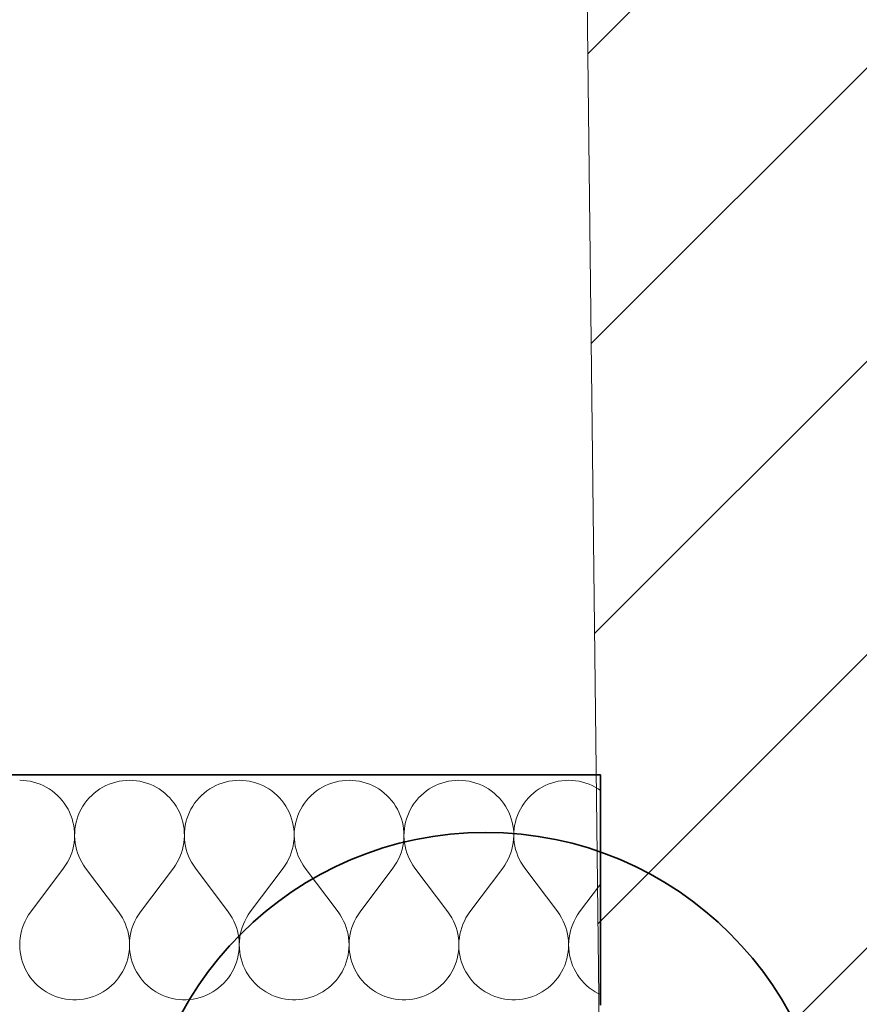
# Model space of a CAD drawing. Header units: millimetres. Extents: x 42175 to 97175, y 10092 to 468192.
# Tile 291 of 451: x 83363 to 84091, y 232180 to 233034. Entities that reach past the tile are written whole.
import ezdxf

# ---------------------------------------------------------------- set-up
doc = ezdxf.new("R2010")
doc.units = ezdxf.units.MM
doc.layers.add('- A - ocieplenie', color=8, linetype='Continuous')
doc.layers.add('Konstrukcja - Siatka mod', color=8, linetype='Continuous')

# ---------------------------------------------------------------- blocks, each defined once
blk = doc.blocks.new('*X19')
at = {"layer": '- A - ocieplenie', "linetype": 'Continuous', "lineweight": 13, "ltscale": 100}
for p, q in [((50523.41, 244905.61), (50520.4, 244905.71)), ((50526.41, 244905.33), (50523.41, 244905.61)), ((50529.38, 244904.85), (50526.41, 244905.33)), ((50532.32, 244904.19), (50529.38, 244904.85)), ((50606.66, 244904.85), (50603.72, 244904.19)), ((50609.63, 244905.33), (50606.66, 244904.85)), ((50612.63, 244905.61), (50609.63, 244905.33)), ((50615.64, 244905.71), (50612.63, 244905.61)), ((50618.65, 244905.61), (50615.64, 244905.71)), ((50621.65, 244905.33), (50618.65, 244905.61)), ((50624.62, 244904.85), (50621.65, 244905.33)), ((50627.56, 244904.19), (50624.62, 244904.85)), ((50701.89, 244904.85), (50698.95, 244904.19)), ((50704.87, 244905.33), (50701.89, 244904.85)), ((50707.87, 244905.61), (50704.87, 244905.33)), ((50710.88, 244905.71), (50707.87, 244905.61)), ((50713.89, 244905.61), (50710.88, 244905.71)), ((50716.89, 244905.33), (50713.89, 244905.61)), ((50719.86, 244904.85), (50716.89, 244905.33)), ((50722.8, 244904.19), (50719.86, 244904.85)), ((50797.13, 244904.85), (50794.19, 244904.19)), ((50800.11, 244905.33), (50797.13, 244904.85)), ((50803.1, 244905.61), (50800.11, 244905.33)), ((50806.12, 244905.71), (50803.1, 244905.61)), ((50809.13, 244905.61), (50806.12, 244905.71)), ((50812.12, 244905.33), (50809.13, 244905.61)), ((50815.1, 244904.85), (50812.12, 244905.33)), ((50818.04, 244904.19), (50815.1, 244904.85)), ((50892.37, 244904.85), (50889.43, 244904.19)), ((50895.34, 244905.33), (50892.37, 244904.85)), ((50898.34, 244905.61), (50895.34, 244905.33)), ((50901.35, 244905.71), (50898.34, 244905.61)), ((50904.36, 244905.61), (50901.35, 244905.71)), ((50907.36, 244905.33), (50904.36, 244905.61)), ((50910.34, 244904.85), (50907.36, 244905.33)), ((50913.28, 244904.19), (50910.34, 244904.85)), ((50987.61, 244904.85), (50984.67, 244904.19)), ((50990.58, 244905.33), (50987.61, 244904.85)), ((50993.58, 244905.61), (50990.58, 244905.33)), ((50996.59, 244905.71), (50993.58, 244905.61)), ((50999.6, 244905.61), (50996.59, 244905.71)), ((51002.6, 244905.33), (50999.6, 244905.61)), ((51005.58, 244904.85), (51002.6, 244905.33)), ((51008.51, 244904.19), (51005.58, 244904.85)), ((50535.21, 244903.34), (50532.32, 244904.19)), ((50538.05, 244902.32), (50535.21, 244903.34)), ((50540.81, 244901.11), (50538.05, 244902.32)), ((50543.49, 244899.74), (50540.81, 244901.11)), ((50546.07, 244898.19), (50543.49, 244899.74)), ((50548.56, 244896.49), (50546.07, 244898.19)), ((50550.93, 244894.63), (50548.56, 244896.49)), ((50587.48, 244896.49), (50585.11, 244894.63)), ((50589.97, 244898.19), (50587.48, 244896.49)), ((50592.55, 244899.74), (50589.97, 244898.19)), ((50595.23, 244901.11), (50592.55, 244899.74)), ((50597.99, 244902.32), (50595.23, 244901.11)), ((50600.83, 244903.34), (50597.99, 244902.32)), ((50603.72, 244904.19), (50600.83, 244903.34)), ((50630.45, 244903.34), (50627.56, 244904.19)), ((50633.28, 244902.32), (50630.45, 244903.34)), ((50636.04, 244901.11), (50633.28, 244902.32)), ((50638.72, 244899.74), (50636.04, 244901.11)), ((50641.31, 244898.19), (50638.72, 244899.74)), ((50643.8, 244896.49), (50641.31, 244898.19)), ((50646.17, 244894.63), (50643.8, 244896.49)), ((50682.72, 244896.49), (50680.35, 244894.63)), ((50685.2, 244898.19), (50682.72, 244896.49)), ((50687.79, 244899.74), (50685.2, 244898.19)), ((50690.47, 244901.11), (50687.79, 244899.74)), ((50693.23, 244902.32), (50690.47, 244901.11)), ((50696.06, 244903.34), (50693.23, 244902.32)), ((50698.95, 244904.19), (50696.06, 244903.34)), ((50725.69, 244903.34), (50722.8, 244904.19)), ((50728.52, 244902.32), (50725.69, 244903.34)), ((50731.28, 244901.11), (50728.52, 244902.32)), ((50733.96, 244899.74), (50731.28, 244901.11)), ((50736.55, 244898.19), (50733.96, 244899.74)), ((50739.03, 244896.49), (50736.55, 244898.19)), ((50741.41, 244894.63), (50739.03, 244896.49)), ((50777.96, 244896.49), (50775.59, 244894.63)), ((50780.44, 244898.19), (50777.96, 244896.49)), ((50783.03, 244899.74), (50780.44, 244898.19)), ((50785.71, 244901.11), (50783.03, 244899.74)), ((50788.47, 244902.32), (50785.71, 244901.11)), ((50791.3, 244903.34), (50788.47, 244902.32)), ((50794.19, 244904.19), (50791.3, 244903.34)), ((50820.93, 244903.34), (50818.04, 244904.19)), ((50823.76, 244902.32), (50820.93, 244903.34)), ((50826.52, 244901.11), (50823.76, 244902.32)), ((50829.2, 244899.74), (50826.52, 244901.11)), ((50831.79, 244898.19), (50829.2, 244899.74)), ((50834.27, 244896.49), (50831.79, 244898.19)), ((50836.64, 244894.63), (50834.27, 244896.49)), ((50873.2, 244896.49), (50870.82, 244894.63)), ((50875.68, 244898.19), (50873.2, 244896.49)), ((50878.27, 244899.74), (50875.68, 244898.19)), ((50880.95, 244901.11), (50878.27, 244899.74)), ((50883.71, 244902.32), (50880.95, 244901.11)), ((50886.54, 244903.34), (50883.71, 244902.32)), ((50889.43, 244904.19), (50886.54, 244903.34)), ((50916.17, 244903.34), (50913.28, 244904.19)), ((50919, 244902.32), (50916.17, 244903.34)), ((50921.76, 244901.11), (50919, 244902.32)), ((50924.44, 244899.74), (50921.76, 244901.11)), ((50927.03, 244898.19), (50924.44, 244899.74)), ((50929.51, 244896.49), (50927.03, 244898.19)), ((50931.88, 244894.63), (50929.51, 244896.49)), ((50968.43, 244896.49), (50966.06, 244894.63)), ((50970.92, 244898.19), (50968.43, 244896.49)), ((50973.51, 244899.74), (50970.92, 244898.19)), ((50976.19, 244901.11), (50973.51, 244899.74)), ((50978.95, 244902.32), (50976.19, 244901.11)), ((50981.78, 244903.34), (50978.95, 244902.32)), ((50984.67, 244904.19), (50981.78, 244903.34)), ((51011.4, 244903.34), (51008.51, 244904.19)), ((51014.24, 244902.32), (51011.4, 244903.34)), ((51017, 244901.11), (51014.24, 244902.32)), ((51019.68, 244899.74), (51017, 244901.11)), ((51022.26, 244898.19), (51019.68, 244899.74)), ((51024.16, 244896.89), (51022.26, 244898.19)), ((50553.18, 244892.63), (50550.93, 244894.63)), ((50555.3, 244890.49), (50553.18, 244892.63)), ((50557.28, 244888.22), (50555.3, 244890.49)), ((50559.11, 244885.83), (50557.28, 244888.22)), ((50578.76, 244888.22), (50576.93, 244885.83)), ((50580.74, 244890.49), (50578.76, 244888.22)), ((50582.86, 244892.63), (50580.74, 244890.49)), ((50585.11, 244894.63), (50582.86, 244892.63)), ((50648.42, 244892.63), (50646.17, 244894.63)), ((50650.53, 244890.49), (50648.42, 244892.63)), ((50652.51, 244888.22), (50650.53, 244890.49)), ((50654.34, 244885.83), (50652.51, 244888.22)), ((50674, 244888.22), (50672.17, 244885.83)), ((50675.98, 244890.49), (50674, 244888.22)), ((50678.1, 244892.63), (50675.98, 244890.49)), ((50680.35, 244894.63), (50678.1, 244892.63)), ((50743.65, 244892.63), (50741.41, 244894.63)), ((50745.77, 244890.49), (50743.65, 244892.63)), ((50747.75, 244888.22), (50745.77, 244890.49)), ((50749.58, 244885.83), (50747.75, 244888.22)), ((50769.24, 244888.22), (50767.41, 244885.83)), ((50771.22, 244890.49), (50769.24, 244888.22)), ((50773.34, 244892.63), (50771.22, 244890.49)), ((50775.59, 244894.63), (50773.34, 244892.63)), ((50838.89, 244892.63), (50836.64, 244894.63)), ((50841.01, 244890.49), (50838.89, 244892.63)), ((50842.99, 244888.22), (50841.01, 244890.49)), ((50844.82, 244885.83), (50842.99, 244888.22)), ((50864.48, 244888.22), (50862.65, 244885.83)), ((50866.46, 244890.49), (50864.48, 244888.22)), ((50868.58, 244892.63), (50866.46, 244890.49)), ((50870.82, 244894.63), (50868.58, 244892.63)), ((50934.13, 244892.63), (50931.88, 244894.63)), ((50936.25, 244890.49), (50934.13, 244892.63)), ((50938.23, 244888.22), (50936.25, 244890.49)), ((50940.06, 244885.83), (50938.23, 244888.22)), ((50959.72, 244888.22), (50957.89, 244885.83)), ((50961.7, 244890.49), (50959.72, 244888.22)), ((50963.81, 244892.63), (50961.7, 244890.49)), ((50966.06, 244894.63), (50963.81, 244892.63)), ((50560.78, 244883.32), (50559.11, 244885.83)), ((50562.3, 244880.72), (50560.78, 244883.32)), ((50563.64, 244878.03), (50562.3, 244880.72)), ((50573.74, 244880.72), (50572.39, 244878.03)), ((50575.26, 244883.32), (50573.74, 244880.72)), ((50576.93, 244885.83), (50575.26, 244883.32)), ((50656.02, 244883.32), (50654.34, 244885.83)), ((50657.54, 244880.72), (50656.02, 244883.32)), ((50658.88, 244878.03), (50657.54, 244880.72)), ((50668.98, 244880.72), (50667.63, 244878.03)), ((50670.49, 244883.32), (50668.98, 244880.72)), ((50672.17, 244885.83), (50670.49, 244883.32)), ((50751.26, 244883.32), (50749.58, 244885.83)), ((50752.77, 244880.72), (50751.26, 244883.32)), ((50754.12, 244878.03), (50752.77, 244880.72)), ((50764.22, 244880.72), (50762.87, 244878.03)), ((50765.73, 244883.32), (50764.22, 244880.72)), ((50767.41, 244885.83), (50765.73, 244883.32)), ((50846.5, 244883.32), (50844.82, 244885.83)), ((50848.01, 244880.72), (50846.5, 244883.32)), ((50849.36, 244878.03), (50848.01, 244880.72)), ((50859.46, 244880.72), (50858.11, 244878.03)), ((50860.97, 244883.32), (50859.46, 244880.72)), ((50862.65, 244885.83), (50860.97, 244883.32)), ((50941.74, 244883.32), (50940.06, 244885.83)), ((50943.25, 244880.72), (50941.74, 244883.32)), ((50944.6, 244878.03), (50943.25, 244880.72)), ((50954.69, 244880.72), (50953.35, 244878.03)), ((50956.21, 244883.32), (50954.69, 244880.72)), ((50957.89, 244885.83), (50956.21, 244883.32)), ((50564.82, 244875.25), (50563.64, 244878.03)), ((50565.82, 244872.41), (50564.82, 244875.25)), ((50566.63, 244869.51), (50565.82, 244872.41)), ((50570.22, 244872.41), (50569.41, 244869.51)), ((50571.22, 244875.25), (50570.22, 244872.41)), ((50572.39, 244878.03), (50571.22, 244875.25)), ((50660.06, 244875.25), (50658.88, 244878.03)), ((50661.05, 244872.41), (50660.06, 244875.25)), ((50661.87, 244869.51), (50661.05, 244872.41)), ((50665.46, 244872.41), (50664.65, 244869.51)), ((50666.46, 244875.25), (50665.46, 244872.41)), ((50667.63, 244878.03), (50666.46, 244875.25)), ((50755.3, 244875.25), (50754.12, 244878.03)), ((50756.29, 244872.41), (50755.3, 244875.25)), ((50757.11, 244869.51), (50756.29, 244872.41)), ((50760.7, 244872.41), (50759.89, 244869.51)), ((50761.7, 244875.25), (50760.7, 244872.41)), ((50762.87, 244878.03), (50761.7, 244875.25)), ((50850.53, 244875.25), (50849.36, 244878.03)), ((50851.53, 244872.41), (50850.53, 244875.25)), ((50852.34, 244869.51), (50851.53, 244872.41)), ((50855.94, 244872.41), (50855.12, 244869.51)), ((50856.94, 244875.25), (50855.94, 244872.41)), ((50858.11, 244878.03), (50856.94, 244875.25)), ((50945.77, 244875.25), (50944.6, 244878.03)), ((50946.77, 244872.41), (50945.77, 244875.25)), ((50947.58, 244869.51), (50946.77, 244872.41)), ((50951.18, 244872.41), (50950.36, 244869.51)), ((50952.17, 244875.25), (50951.18, 244872.41)), ((50953.35, 244878.03), (50952.17, 244875.25)), ((50567.26, 244866.56), (50566.63, 244869.51)), ((50567.7, 244863.58), (50567.26, 244866.56)), ((50567.95, 244860.58), (50567.7, 244863.58)), ((50568.34, 244863.58), (50568.09, 244860.58)), ((50568.78, 244866.56), (50568.34, 244863.58)), ((50569.41, 244869.51), (50568.78, 244866.56)), ((50662.5, 244866.56), (50661.87, 244869.51)), ((50662.94, 244863.58), (50662.5, 244866.56)), ((50663.19, 244860.58), (50662.94, 244863.58)), ((50663.58, 244863.58), (50663.32, 244860.58)), ((50664.02, 244866.56), (50663.58, 244863.58)), ((50664.65, 244869.51), (50664.02, 244866.56)), ((50757.74, 244866.56), (50757.11, 244869.51)), ((50758.18, 244863.58), (50757.74, 244866.56)), ((50758.43, 244860.58), (50758.18, 244863.58)), ((50758.81, 244863.58), (50758.56, 244860.58)), ((50759.26, 244866.56), (50758.81, 244863.58)), ((50759.89, 244869.51), (50759.26, 244866.56)), ((50852.97, 244866.56), (50852.34, 244869.51)), ((50853.42, 244863.58), (50852.97, 244866.56)), ((50853.67, 244860.58), (50853.42, 244863.58)), ((50854.05, 244863.58), (50853.8, 244860.58)), ((50854.49, 244866.56), (50854.05, 244863.58)), ((50855.12, 244869.51), (50854.49, 244866.56)), ((50948.21, 244866.56), (50947.58, 244869.51)), ((50948.65, 244863.58), (50948.21, 244866.56)), ((50948.91, 244860.58), (50948.65, 244863.58)), ((50949.29, 244863.58), (50949.04, 244860.58)), ((50949.73, 244866.56), (50949.29, 244863.58)), ((50950.36, 244869.51), (50949.73, 244866.56)), ((50567.57, 244851.57), (50567.89, 244854.56)), ((50567.89, 244854.56), (50568.02, 244857.57)), ((50568.02, 244857.57), (50567.95, 244860.58)), ((50568.09, 244860.58), (50568.02, 244857.57)), ((50568.02, 244857.57), (50568.15, 244854.56)), ((50568.15, 244854.56), (50568.47, 244851.57)), ((50662.81, 244851.57), (50663.13, 244854.56)), ((50663.13, 244854.56), (50663.26, 244857.57)), ((50663.26, 244857.57), (50663.19, 244860.58)), ((50663.32, 244860.58), (50663.26, 244857.57)), ((50663.26, 244857.57), (50663.39, 244854.56)), ((50663.39, 244854.56), (50663.71, 244851.57)), ((50758.05, 244851.57), (50758.37, 244854.56)), ((50758.37, 244854.56), (50758.49, 244857.57)), ((50758.49, 244857.57), (50758.43, 244860.58)), ((50758.56, 244860.58), (50758.5, 244857.57)), ((50758.5, 244857.57), (50758.63, 244854.56)), ((50758.63, 244854.56), (50758.94, 244851.57)), ((50853.29, 244851.57), (50853.6, 244854.56)), ((50853.6, 244854.56), (50853.73, 244857.57)), ((50853.73, 244857.57), (50853.67, 244860.58)), ((50853.8, 244860.58), (50853.74, 244857.57)), ((50853.74, 244857.57), (50853.86, 244854.56)), ((50853.86, 244854.56), (50854.18, 244851.57)), ((50948.52, 244851.57), (50948.84, 244854.56)), ((50948.84, 244854.56), (50948.97, 244857.57)), ((50948.97, 244857.57), (50948.91, 244860.58)), ((50949.04, 244860.58), (50948.98, 244857.57)), ((50948.98, 244857.57), (50949.1, 244854.56)), ((50949.1, 244854.56), (50949.42, 244851.57)), ((50565.49, 244842.78), (50566.37, 244845.67)), ((50566.37, 244845.67), (50567.06, 244848.6)), ((50567.06, 244848.6), (50567.57, 244851.57)), ((50568.47, 244851.57), (50568.98, 244848.6)), ((50568.98, 244848.6), (50569.67, 244845.67)), ((50569.67, 244845.67), (50570.55, 244842.78)), ((50660.73, 244842.78), (50661.61, 244845.67)), ((50661.61, 244845.67), (50662.3, 244848.6)), ((50662.3, 244848.6), (50662.81, 244851.57)), ((50663.71, 244851.57), (50664.21, 244848.6)), ((50664.21, 244848.6), (50664.91, 244845.67)), ((50664.91, 244845.67), (50665.78, 244842.78)), ((50755.97, 244842.78), (50756.85, 244845.67)), ((50756.85, 244845.67), (50757.54, 244848.6)), ((50757.54, 244848.6), (50758.05, 244851.57)), ((50758.94, 244851.57), (50759.45, 244848.6)), ((50759.45, 244848.6), (50760.14, 244845.67)), ((50760.14, 244845.67), (50761.02, 244842.78)), ((50851.21, 244842.78), (50852.09, 244845.67)), ((50852.09, 244845.67), (50852.78, 244848.6)), ((50852.78, 244848.6), (50853.29, 244851.57)), ((50854.18, 244851.57), (50854.69, 244848.6)), ((50854.69, 244848.6), (50855.38, 244845.67)), ((50855.38, 244845.67), (50856.26, 244842.78)), ((50946.45, 244842.78), (50947.32, 244845.67)), ((50947.32, 244845.67), (50948.02, 244848.6)), ((50948.02, 244848.6), (50948.52, 244851.57)), ((50949.42, 244851.57), (50949.93, 244848.6)), ((50949.93, 244848.6), (50950.62, 244845.67)), ((50950.62, 244845.67), (50951.5, 244842.78)), ((50561.8, 244834.55), (50563.2, 244837.22)), ((50563.2, 244837.22), (50564.44, 244839.96)), ((50564.44, 244839.96), (50565.49, 244842.78)), ((50570.55, 244842.78), (50571.6, 244839.96)), ((50571.6, 244839.96), (50572.84, 244837.22)), ((50572.84, 244837.22), (50574.24, 244834.55)), ((50657.04, 244834.55), (50658.44, 244837.22)), ((50658.44, 244837.22), (50659.67, 244839.96)), ((50659.67, 244839.96), (50660.73, 244842.78)), ((50665.78, 244842.78), (50666.84, 244839.96)), ((50666.84, 244839.96), (50668.08, 244837.22)), ((50668.08, 244837.22), (50669.48, 244834.55)), ((50752.27, 244834.55), (50753.68, 244837.22)), ((50753.68, 244837.22), (50754.91, 244839.96)), ((50754.91, 244839.96), (50755.97, 244842.78)), ((50761.02, 244842.78), (50762.08, 244839.96)), ((50762.08, 244839.96), (50763.31, 244837.22)), ((50763.31, 244837.22), (50764.72, 244834.55)), ((50847.51, 244834.55), (50848.92, 244837.22)), ((50848.92, 244837.22), (50850.15, 244839.96)), ((50850.15, 244839.96), (50851.21, 244842.78)), ((50856.26, 244842.78), (50857.32, 244839.96)), ((50857.32, 244839.96), (50858.55, 244837.22)), ((50858.55, 244837.22), (50859.96, 244834.55)), ((50942.75, 244834.55), (50944.15, 244837.22)), ((50944.15, 244837.22), (50945.39, 244839.96)), ((50945.39, 244839.96), (50946.45, 244842.78)), ((50951.5, 244842.78), (50952.56, 244839.96)), ((50952.56, 244839.96), (50953.79, 244837.22)), ((50953.79, 244837.22), (50955.2, 244834.55)), ((50529.92, 244791.42), (50558.5, 244829.52)), ((50558.5, 244829.52), (50560.23, 244831.98)), ((50560.23, 244831.98), (50561.8, 244834.55)), ((50574.24, 244834.55), (50575.81, 244831.98)), ((50575.81, 244831.98), (50577.54, 244829.52)), ((50606.12, 244791.42), (50577.54, 244829.52)), ((50625.16, 244791.42), (50653.73, 244829.52)), ((50653.73, 244829.52), (50655.46, 244831.98)), ((50655.46, 244831.98), (50657.04, 244834.55)), ((50669.48, 244834.55), (50671.05, 244831.98)), ((50671.05, 244831.98), (50672.78, 244829.52)), ((50701.35, 244791.42), (50672.78, 244829.52)), ((50720.4, 244791.42), (50748.97, 244829.52)), ((50748.97, 244829.52), (50750.7, 244831.98)), ((50750.7, 244831.98), (50752.27, 244834.55)), ((50764.72, 244834.55), (50766.29, 244831.98)), ((50766.29, 244831.98), (50768.02, 244829.52)), ((50796.59, 244791.42), (50768.02, 244829.52)), ((50815.64, 244791.42), (50844.21, 244829.52)), ((50844.21, 244829.52), (50845.94, 244831.98)), ((50845.94, 244831.98), (50847.51, 244834.55)), ((50859.96, 244834.55), (50861.53, 244831.98)), ((50861.53, 244831.98), (50863.26, 244829.52)), ((50891.83, 244791.42), (50863.26, 244829.52)), ((50910.88, 244791.42), (50939.45, 244829.52)), ((50939.45, 244829.52), (50941.18, 244831.98)), ((50941.18, 244831.98), (50942.75, 244834.55)), ((50955.2, 244834.55), (50956.77, 244831.98)), ((50956.77, 244831.98), (50958.5, 244829.52)), ((50987.07, 244791.42), (50958.5, 244829.52)), ((51006.12, 244791.42), (51024.16, 244815.48)), ((50526.58, 244786.31), (50525.16, 244783.6)), ((50528.17, 244788.92), (50526.58, 244786.31)), ((50529.92, 244791.42), (50528.17, 244788.92)), ((50607.87, 244788.92), (50606.12, 244791.42)), ((50609.46, 244786.31), (50607.87, 244788.92)), ((50610.88, 244783.6), (50609.46, 244786.31)), ((50621.82, 244786.31), (50620.4, 244783.6)), ((50623.41, 244788.92), (50621.82, 244786.31)), ((50625.16, 244791.42), (50623.41, 244788.92)), ((50703.11, 244788.92), (50701.35, 244791.42)), ((50704.7, 244786.31), (50703.11, 244788.92)), ((50706.12, 244783.6), (50704.7, 244786.31)), ((50717.06, 244786.31), (50715.64, 244783.6)), ((50718.65, 244788.92), (50717.06, 244786.31)), ((50720.4, 244791.42), (50718.65, 244788.92)), ((50798.35, 244788.92), (50796.59, 244791.42)), ((50799.94, 244786.31), (50798.35, 244788.92)), ((50801.35, 244783.6), (50799.94, 244786.31)), ((50812.29, 244786.31), (50810.88, 244783.6)), ((50813.88, 244788.92), (50812.29, 244786.31)), ((50815.64, 244791.42), (50813.88, 244788.92)), ((50893.58, 244788.92), (50891.83, 244791.42)), ((50895.17, 244786.31), (50893.58, 244788.92)), ((50896.59, 244783.6), (50895.17, 244786.31)), ((50907.53, 244786.31), (50906.11, 244783.6)), ((50909.12, 244788.92), (50907.53, 244786.31)), ((50910.88, 244791.42), (50909.12, 244788.92)), ((50988.82, 244788.92), (50987.07, 244791.42)), ((50990.41, 244786.31), (50988.82, 244788.92)), ((50991.83, 244783.6), (50990.41, 244786.31)), ((51002.77, 244786.31), (51001.35, 244783.6)), ((51004.36, 244788.92), (51002.77, 244786.31)), ((51006.12, 244791.42), (51004.36, 244788.92)), ((50522.86, 244777.95), (50521.98, 244775.02)), ((50523.92, 244780.81), (50522.86, 244777.95)), ((50525.16, 244783.6), (50523.92, 244780.81)), ((50612.12, 244780.81), (50610.88, 244783.6)), ((50613.18, 244777.95), (50612.12, 244780.81)), ((50614.06, 244775.02), (50613.18, 244777.95)), ((50618.1, 244777.95), (50617.22, 244775.02)), ((50619.16, 244780.81), (50618.1, 244777.95)), ((50620.4, 244783.6), (50619.16, 244780.81)), ((50707.36, 244780.81), (50706.12, 244783.6)), ((50708.42, 244777.95), (50707.36, 244780.81)), ((50709.3, 244775.02), (50708.42, 244777.95)), ((50713.33, 244777.95), (50712.46, 244775.02)), ((50714.39, 244780.81), (50713.33, 244777.95)), ((50715.64, 244783.6), (50714.39, 244780.81)), ((50802.6, 244780.81), (50801.35, 244783.6)), ((50803.66, 244777.95), (50802.6, 244780.81)), ((50804.53, 244775.02), (50803.66, 244777.95)), ((50808.57, 244777.95), (50807.7, 244775.02)), ((50809.63, 244780.81), (50808.57, 244777.95)), ((50810.88, 244783.6), (50809.63, 244780.81)), ((50897.84, 244780.81), (50896.59, 244783.6)), ((50898.9, 244777.95), (50897.84, 244780.81)), ((50899.77, 244775.02), (50898.9, 244777.95)), ((50903.81, 244777.95), (50902.93, 244775.02)), ((50904.87, 244780.81), (50903.81, 244777.95)), ((50906.11, 244783.6), (50904.87, 244780.81)), ((50993.07, 244780.81), (50991.83, 244783.6)), ((50994.13, 244777.95), (50993.07, 244780.81)), ((50995.01, 244775.02), (50994.13, 244777.95)), ((50999.05, 244777.95), (50998.17, 244775.02)), ((51000.11, 244780.81), (50999.05, 244777.95)), ((51001.35, 244783.6), (51000.11, 244780.81)), ((50520.8, 244769.02), (50520.5, 244765.98)), ((50521.3, 244772.04), (50520.8, 244769.02)), ((50521.98, 244775.02), (50521.3, 244772.04)), ((50614.74, 244772.04), (50614.06, 244775.02)), ((50615.24, 244769.02), (50614.74, 244772.04)), ((50615.54, 244765.98), (50615.24, 244769.02)), ((50616.04, 244769.02), (50615.74, 244765.98)), ((50616.53, 244772.04), (50616.04, 244769.02)), ((50617.22, 244775.02), (50616.53, 244772.04)), ((50709.98, 244772.04), (50709.3, 244775.02)), ((50710.47, 244769.02), (50709.98, 244772.04)), ((50710.77, 244765.98), (50710.47, 244769.02)), ((50711.28, 244769.02), (50710.98, 244765.98)), ((50711.77, 244772.04), (50711.28, 244769.02)), ((50712.46, 244775.02), (50711.77, 244772.04)), ((50805.22, 244772.04), (50804.53, 244775.02)), ((50805.71, 244769.02), (50805.22, 244772.04)), ((50806.01, 244765.98), (50805.71, 244769.02)), ((50806.52, 244769.02), (50806.22, 244765.98)), ((50807.01, 244772.04), (50806.52, 244769.02)), ((50807.7, 244775.02), (50807.01, 244772.04)), ((50900.46, 244772.04), (50899.77, 244775.02)), ((50900.95, 244769.02), (50900.46, 244772.04)), ((50901.25, 244765.98), (50900.95, 244769.02)), ((50901.76, 244769.02), (50901.46, 244765.98)), ((50902.25, 244772.04), (50901.76, 244769.02)), ((50902.93, 244775.02), (50902.25, 244772.04)), ((50995.7, 244772.04), (50995.01, 244775.02)), ((50996.19, 244769.02), (50995.7, 244772.04)), ((50996.49, 244765.98), (50996.19, 244769.02)), ((50996.99, 244769.02), (50996.69, 244765.98)), ((50997.49, 244772.04), (50996.99, 244769.02)), ((50998.17, 244775.02), (50997.49, 244772.04)), ((50520.5, 244765.98), (50520.4, 244762.93)), ((50520.4, 244762.93), (50520.49, 244759.87)), ((50520.49, 244759.87), (50520.78, 244756.83)), ((50615.26, 244756.83), (50615.55, 244759.87)), ((50615.64, 244762.93), (50615.54, 244765.98)), ((50615.55, 244759.87), (50615.64, 244762.93)), ((50615.74, 244765.98), (50615.64, 244762.93)), ((50615.64, 244762.93), (50615.73, 244759.87)), ((50615.73, 244759.87), (50616.02, 244756.83)), ((50710.5, 244756.83), (50710.78, 244759.87)), ((50710.88, 244762.93), (50710.77, 244765.98)), ((50710.78, 244759.87), (50710.88, 244762.93)), ((50710.98, 244765.98), (50710.88, 244762.93)), ((50710.88, 244762.93), (50710.97, 244759.87)), ((50710.97, 244759.87), (50711.26, 244756.83)), ((50805.73, 244756.83), (50806.02, 244759.87)), ((50806.12, 244762.93), (50806.01, 244765.98)), ((50806.02, 244759.87), (50806.12, 244762.93)), ((50806.22, 244765.98), (50806.12, 244762.93)), ((50806.12, 244762.93), (50806.21, 244759.87)), ((50806.21, 244759.87), (50806.5, 244756.83)), ((50900.97, 244756.83), (50901.26, 244759.87)), ((50901.35, 244762.93), (50901.25, 244765.98)), ((50901.26, 244759.87), (50901.35, 244762.93)), ((50901.46, 244765.98), (50901.35, 244762.93)), ((50901.35, 244762.93), (50901.45, 244759.87)), ((50901.45, 244759.87), (50901.73, 244756.83)), ((50996.21, 244756.83), (50996.5, 244759.87)), ((50996.59, 244762.93), (50996.49, 244765.98)), ((50996.5, 244759.87), (50996.59, 244762.93)), ((50996.69, 244765.98), (50996.59, 244762.93)), ((50996.59, 244762.93), (50996.68, 244759.87)), ((50996.68, 244759.87), (50996.97, 244756.83)), ((50520.78, 244756.83), (50521.27, 244753.82)), ((50521.27, 244753.82), (50521.94, 244750.84)), ((50521.94, 244750.84), (50522.81, 244747.9)), ((50613.23, 244747.9), (50614.1, 244750.84)), ((50614.1, 244750.84), (50614.77, 244753.82)), ((50614.77, 244753.82), (50615.26, 244756.83)), ((50616.02, 244756.83), (50616.5, 244753.82)), ((50616.5, 244753.82), (50617.18, 244750.84)), ((50617.18, 244750.84), (50618.04, 244747.9)), ((50708.47, 244747.9), (50709.34, 244750.84)), ((50709.34, 244750.84), (50710.01, 244753.82)), ((50710.01, 244753.82), (50710.5, 244756.83)), ((50711.26, 244756.83), (50711.74, 244753.82)), ((50711.74, 244753.82), (50712.42, 244750.84)), ((50712.42, 244750.84), (50713.28, 244747.9)), ((50803.71, 244747.9), (50804.57, 244750.84)), ((50804.57, 244750.84), (50805.25, 244753.82)), ((50805.25, 244753.82), (50805.73, 244756.83)), ((50806.5, 244756.83), (50806.98, 244753.82)), ((50806.98, 244753.82), (50807.66, 244750.84)), ((50807.66, 244750.84), (50808.52, 244747.9)), ((50898.95, 244747.9), (50899.81, 244750.84)), ((50899.81, 244750.84), (50900.49, 244753.82)), ((50900.49, 244753.82), (50900.97, 244756.83)), ((50901.73, 244756.83), (50902.22, 244753.82)), ((50902.22, 244753.82), (50902.89, 244750.84)), ((50902.89, 244750.84), (50903.76, 244747.9)), ((50994.19, 244747.9), (50995.05, 244750.84)), ((50995.05, 244750.84), (50995.73, 244753.82)), ((50995.73, 244753.82), (50996.21, 244756.83)), ((50996.97, 244756.83), (50997.46, 244753.82)), ((50997.46, 244753.82), (50998.13, 244750.84)), ((50998.13, 244750.84), (50999, 244747.9)), ((50522.81, 244747.9), (50523.86, 244745.04)), ((50523.86, 244745.04), (50525.09, 244742.24)), ((50525.09, 244742.24), (50526.5, 244739.53)), ((50609.54, 244739.53), (50610.95, 244742.24)), ((50610.95, 244742.24), (50612.18, 244745.04)), ((50612.18, 244745.04), (50613.23, 244747.9)), ((50618.04, 244747.9), (50619.1, 244745.04)), ((50619.1, 244745.04), (50620.33, 244742.24)), ((50620.33, 244742.24), (50621.74, 244739.53)), ((50704.78, 244739.53), (50706.19, 244742.24)), ((50706.19, 244742.24), (50707.42, 244745.04)), ((50707.42, 244745.04), (50708.47, 244747.9)), ((50713.28, 244747.9), (50714.33, 244745.04)), ((50714.33, 244745.04), (50715.57, 244742.24)), ((50715.57, 244742.24), (50716.98, 244739.53)), ((50800.01, 244739.53), (50801.42, 244742.24)), ((50801.42, 244742.24), (50802.66, 244745.04)), ((50802.66, 244745.04), (50803.71, 244747.9)), ((50808.52, 244747.9), (50809.57, 244745.04)), ((50809.57, 244745.04), (50810.81, 244742.24)), ((50810.81, 244742.24), (50812.22, 244739.53)), ((50895.25, 244739.53), (50896.66, 244742.24)), ((50896.66, 244742.24), (50897.9, 244745.04)), ((50897.9, 244745.04), (50898.95, 244747.9)), ((50903.76, 244747.9), (50904.81, 244745.04)), ((50904.81, 244745.04), (50906.04, 244742.24)), ((50906.04, 244742.24), (50907.45, 244739.53)), ((50990.49, 244739.53), (50991.9, 244742.24)), ((50991.9, 244742.24), (50993.13, 244745.04)), ((50993.13, 244745.04), (50994.19, 244747.9)), ((50999, 244747.9), (51000.05, 244745.04)), ((51000.05, 244745.04), (51001.28, 244742.24)), ((51001.28, 244742.24), (51002.69, 244739.53)), ((50526.5, 244739.53), (50528.08, 244736.91)), ((50528.08, 244736.91), (50529.83, 244734.41)), ((50529.83, 244734.41), (50531.73, 244732.01)), ((50604.31, 244732.01), (50606.21, 244734.41)), ((50606.21, 244734.41), (50607.96, 244736.91)), ((50607.96, 244736.91), (50609.54, 244739.53)), ((50621.74, 244739.53), (50623.32, 244736.91)), ((50623.32, 244736.91), (50625.07, 244734.41)), ((50625.07, 244734.41), (50626.97, 244732.01)), ((50699.55, 244732.01), (50701.45, 244734.41)), ((50701.45, 244734.41), (50703.19, 244736.91)), ((50703.19, 244736.91), (50704.78, 244739.53)), ((50716.98, 244739.53), (50718.56, 244736.91)), ((50718.56, 244736.91), (50720.31, 244734.41)), ((50720.31, 244734.41), (50722.21, 244732.01)), ((50794.78, 244732.01), (50796.69, 244734.41)), ((50796.69, 244734.41), (50798.43, 244736.91)), ((50798.43, 244736.91), (50800.01, 244739.53)), ((50812.22, 244739.53), (50813.8, 244736.91)), ((50813.8, 244736.91), (50815.54, 244734.41)), ((50815.54, 244734.41), (50817.45, 244732.01)), ((50890.02, 244732.01), (50891.92, 244734.41)), ((50891.92, 244734.41), (50893.67, 244736.91)), ((50893.67, 244736.91), (50895.25, 244739.53)), ((50907.45, 244739.53), (50909.04, 244736.91)), ((50909.04, 244736.91), (50910.78, 244734.41)), ((50910.78, 244734.41), (50912.68, 244732.01)), ((50985.26, 244732.01), (50987.16, 244734.41)), ((50987.16, 244734.41), (50988.91, 244736.91)), ((50988.91, 244736.91), (50990.49, 244739.53)), ((51002.69, 244739.53), (51004.27, 244736.91)), ((51004.27, 244736.91), (51006.02, 244734.41)), ((51006.02, 244734.41), (51007.92, 244732.01)), ((50531.73, 244732.01), (50533.78, 244729.75)), ((50533.78, 244729.75), (50535.98, 244727.62)), ((50535.98, 244727.62), (50538.3, 244725.64)), ((50538.3, 244725.64), (50540.75, 244723.81)), ((50595.29, 244723.81), (50597.74, 244725.64)), ((50597.74, 244725.64), (50600.06, 244727.62)), ((50600.06, 244727.62), (50602.26, 244729.75)), ((50602.26, 244729.75), (50604.31, 244732.01)), ((50626.97, 244732.01), (50629.02, 244729.75)), ((50629.02, 244729.75), (50631.22, 244727.62)), ((50631.22, 244727.62), (50633.54, 244725.64)), ((50633.54, 244725.64), (50635.99, 244723.81)), ((50690.53, 244723.81), (50692.97, 244725.64)), ((50692.97, 244725.64), (50695.3, 244727.62)), ((50695.3, 244727.62), (50697.49, 244729.75)), ((50697.49, 244729.75), (50699.55, 244732.01)), ((50722.21, 244732.01), (50724.26, 244729.75)), ((50724.26, 244729.75), (50726.45, 244727.62)), ((50726.45, 244727.62), (50728.78, 244725.64)), ((50728.78, 244725.64), (50731.23, 244723.81)), ((50785.77, 244723.81), (50788.21, 244725.64)), ((50788.21, 244725.64), (50790.54, 244727.62)), ((50790.54, 244727.62), (50792.73, 244729.75)), ((50792.73, 244729.75), (50794.78, 244732.01)), ((50817.45, 244732.01), (50819.5, 244729.75)), ((50819.5, 244729.75), (50821.69, 244727.62)), ((50821.69, 244727.62), (50824.02, 244725.64)), ((50824.02, 244725.64), (50826.47, 244723.81)), ((50881, 244723.81), (50883.45, 244725.64)), ((50883.45, 244725.64), (50885.78, 244727.62)), ((50885.78, 244727.62), (50887.97, 244729.75)), ((50887.97, 244729.75), (50890.02, 244732.01)), ((50912.68, 244732.01), (50914.74, 244729.75)), ((50914.74, 244729.75), (50916.93, 244727.62)), ((50916.93, 244727.62), (50919.26, 244725.64)), ((50919.26, 244725.64), (50921.7, 244723.81)), ((50976.24, 244723.81), (50978.69, 244725.64)), ((50978.69, 244725.64), (50981.01, 244727.62)), ((50981.01, 244727.62), (50983.21, 244729.75)), ((50983.21, 244729.75), (50985.26, 244732.01)), ((51007.92, 244732.01), (51009.97, 244729.75)), ((51009.97, 244729.75), (51012.17, 244727.62)), ((51012.17, 244727.62), (51014.49, 244725.64)), ((51014.49, 244725.64), (51016.94, 244723.81)), ((50540.75, 244723.81), (50543.31, 244722.14)), ((50543.31, 244722.14), (50545.97, 244720.64)), ((50545.97, 244720.64), (50548.73, 244719.31)), ((50548.73, 244719.31), (50551.56, 244718.17)), ((50551.56, 244718.17), (50554.46, 244717.2)), ((50554.46, 244717.2), (50557.41, 244716.43)), ((50557.41, 244716.43), (50560.41, 244715.84)), ((50575.63, 244715.84), (50578.63, 244716.43)), ((50578.63, 244716.43), (50581.58, 244717.2)), ((50581.58, 244717.2), (50584.48, 244718.17)), ((50584.48, 244718.17), (50587.31, 244719.31)), ((50587.31, 244719.31), (50590.07, 244720.64)), ((50590.07, 244720.64), (50592.73, 244722.14)), ((50592.73, 244722.14), (50595.29, 244723.81)), ((50635.99, 244723.81), (50638.55, 244722.14)), ((50638.55, 244722.14), (50641.21, 244720.64)), ((50641.21, 244720.64), (50643.96, 244719.31)), ((50643.96, 244719.31), (50646.8, 244718.17)), ((50646.8, 244718.17), (50649.69, 244717.2)), ((50649.69, 244717.2), (50652.65, 244716.43)), ((50652.65, 244716.43), (50655.65, 244715.84)), ((50670.87, 244715.84), (50673.87, 244716.43)), ((50673.87, 244716.43), (50676.82, 244717.2)), ((50676.82, 244717.2), (50679.72, 244718.17)), ((50679.72, 244718.17), (50682.55, 244719.31)), ((50682.55, 244719.31), (50685.31, 244720.64)), ((50685.31, 244720.64), (50687.97, 244722.14)), ((50687.97, 244722.14), (50690.53, 244723.81)), ((50731.23, 244723.81), (50733.79, 244722.14)), ((50733.79, 244722.14), (50736.45, 244720.64)), ((50736.45, 244720.64), (50739.2, 244719.31)), ((50739.2, 244719.31), (50742.03, 244718.17)), ((50742.03, 244718.17), (50744.93, 244717.2)), ((50744.93, 244717.2), (50747.89, 244716.43)), ((50747.89, 244716.43), (50750.89, 244715.84)), ((50766.1, 244715.84), (50769.1, 244716.43)), ((50769.1, 244716.43), (50772.06, 244717.2)), ((50772.06, 244717.2), (50774.96, 244718.17)), ((50774.96, 244718.17), (50777.79, 244719.31)), ((50777.79, 244719.31), (50780.54, 244720.64)), ((50780.54, 244720.64), (50783.21, 244722.14)), ((50783.21, 244722.14), (50785.77, 244723.81)), ((50826.47, 244723.81), (50829.03, 244722.14)), ((50829.03, 244722.14), (50831.69, 244720.64)), ((50831.69, 244720.64), (50834.44, 244719.31)), ((50834.44, 244719.31), (50837.27, 244718.17)), ((50837.27, 244718.17), (50840.17, 244717.2)), ((50840.17, 244717.2), (50843.13, 244716.43)), ((50843.13, 244716.43), (50846.13, 244715.84)), ((50861.34, 244715.84), (50864.34, 244716.43)), ((50864.34, 244716.43), (50867.3, 244717.2)), ((50867.3, 244717.2), (50870.2, 244718.17)), ((50870.2, 244718.17), (50873.03, 244719.31)), ((50873.03, 244719.31), (50875.78, 244720.64)), ((50875.78, 244720.64), (50878.44, 244722.14)), ((50878.44, 244722.14), (50881, 244723.81)), ((50921.7, 244723.81), (50924.26, 244722.14)), ((50924.26, 244722.14), (50926.92, 244720.64)), ((50926.92, 244720.64), (50929.68, 244719.31)), ((50929.68, 244719.31), (50932.51, 244718.17)), ((50932.51, 244718.17), (50935.41, 244717.2)), ((50935.41, 244717.2), (50938.36, 244716.43)), ((50938.36, 244716.43), (50941.36, 244715.84)), ((50956.58, 244715.84), (50959.58, 244716.43)), ((50959.58, 244716.43), (50962.54, 244717.2)), ((50962.54, 244717.2), (50965.43, 244718.17)), ((50965.43, 244718.17), (50968.27, 244719.31)), ((50968.27, 244719.31), (50971.02, 244720.64)), ((50971.02, 244720.64), (50973.68, 244722.14)), ((50973.68, 244722.14), (50976.24, 244723.81)), ((51016.94, 244723.81), (51019.5, 244722.14)), ((51019.5, 244722.14), (51022.16, 244720.64)), ((51022.16, 244720.64), (51024.16, 244719.68)), ((50560.41, 244715.84), (50563.44, 244715.45)), ((50563.44, 244715.45), (50566.49, 244715.25)), ((50566.49, 244715.25), (50569.55, 244715.25)), ((50569.55, 244715.25), (50572.6, 244715.45)), ((50572.6, 244715.45), (50575.63, 244715.84)), ((50655.65, 244715.84), (50658.68, 244715.45)), ((50658.68, 244715.45), (50661.73, 244715.25)), ((50661.73, 244715.25), (50664.79, 244715.25)), ((50664.79, 244715.25), (50667.84, 244715.45)), ((50667.84, 244715.45), (50670.87, 244715.84)), ((50750.89, 244715.84), (50753.92, 244715.45)), ((50753.92, 244715.45), (50756.97, 244715.25)), ((50756.97, 244715.25), (50760.02, 244715.25)), ((50760.02, 244715.25), (50763.07, 244715.45)), ((50763.07, 244715.45), (50766.1, 244715.84)), ((50846.13, 244715.84), (50849.16, 244715.45)), ((50849.16, 244715.45), (50852.21, 244715.25)), ((50852.21, 244715.25), (50855.26, 244715.25)), ((50855.26, 244715.25), (50858.31, 244715.45)), ((50858.31, 244715.45), (50861.34, 244715.84)), ((50941.36, 244715.84), (50944.39, 244715.45)), ((50944.39, 244715.45), (50947.44, 244715.25)), ((50947.44, 244715.25), (50950.5, 244715.25)), ((50950.5, 244715.25), (50953.55, 244715.45)), ((50953.55, 244715.45), (50956.58, 244715.84))]:
    blk.add_line(p, q, dxfattribs=at)

msp = doc.modelspace()

# ---------------------------------------------------------------- hatches: boundary and pattern name
at = {"linetype": 'Continuous', "lineweight": 15}
h = msp.add_hatch(dxfattribs=at)
h.set_pattern_fill('Bloczki_ceramiczne_0004', color=8, style=0, pattern_type=2)
h.set_pattern_definition([(45, (-175208.59, 520986.62), (-127.27922, 127.27922), [])])
h.paths.add_polyline_path([(83678.84, 247863.89), (83868.98, 231875.56), (84009.94, 231678.54), (86631.88, 231672.5), (86631.88, 247847.57)])

# ---------------------------------------------------------------- linework, layer by layer
at = {"layer": '- A - ocieplenie', "color": 8, "linetype": 'Continuous', "lineweight": 35, "ltscale": 100, "flags": 128}
for points in [[(83866.6, 232378.87), (82860, 232378.87)], [(83866.6, 232178.87), (83866.6, 232378.87)]]:
    msp.add_lwpolyline(points, dxfattribs=at)
at = {"color": 8, "linetype": 'Continuous', "lineweight": 13, "ltscale": 100, "flags": 128}
msp.add_lwpolyline([(83678.84, 247863.89), (83868.98, 231875.56), (84009.94, 231678.54), (86631.88, 231672.5), (86631.88, 247847.57)], close=True, dxfattribs=at)
at = {"layer": 'Konstrukcja - Siatka mod', "color": 8, "linetype": 'Continuous', "lineweight": 35, "ltscale": 100}
msp.add_circle((83767.02, 232028.87), 300, dxfattribs=at)

# ---------------------------------------------------------------- block references
at = {"color": 8, "linetype": 'Continuous', "lineweight": 20, "ltscale": 100}
msp.add_blockref('*X19', (32842.44, -12531.59), dxfattribs=at)

doc.saveas('drawing.dxf')
